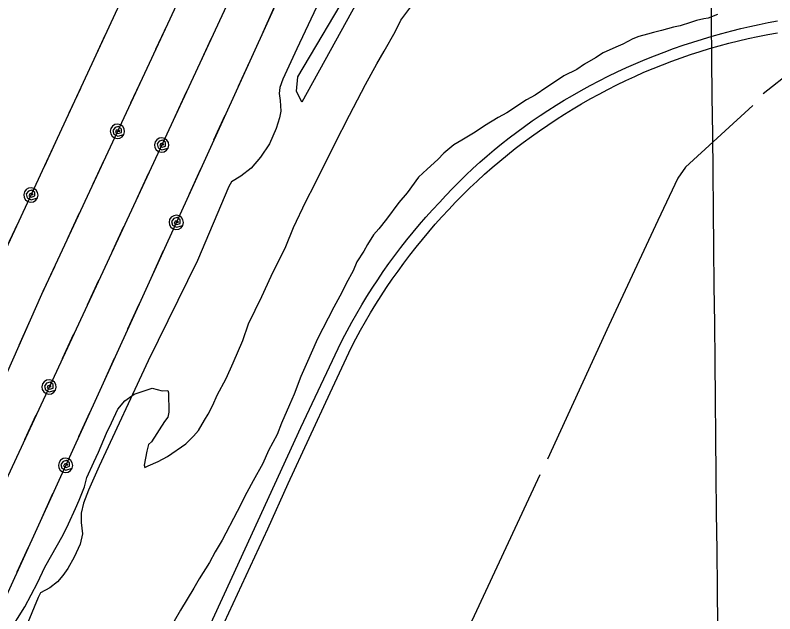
# Model space of a CAD drawing. Extents: x 3625074 to 3663148, y 511451 to 537151.
# Drawn here: x 3654754 to 3655704, y 523862 to 524611 of the extents above; entities that cross this region are included whole.
import ezdxf

# ---------------------------------------------------------------- set-up
doc = ezdxf.new("R2010")
doc.units = 0
for name, color, linetype in [('V-GRID-MAJR', 7, 'Continuous'), ('V-RAIL-TRAK', 7, 'Continuous'), ('V-SITE-VEGE', 7, 'Continuous'), ('V-TOPO-SHOR', 7, 'Continuous'), ('V-UTIL-LINE', 7, 'Continuous')]:
    doc.layers.add(name, color=color, linetype=linetype)

msp = doc.modelspace()

# ---------------------------------------------------------------- linework, layer by layer
at = {"layer": 'V-GRID-MAJR'}
msp.add_spline([(3655702.349, 517124.989), (3655639.7800000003, 523183.706), (3655577.191, 529244.355), (3655514.6010000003, 535305.018), (3655514.5810000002, 535306.936)], degree=3, dxfattribs=at)
at = {"layer": 'V-RAIL-TRAK'}
for points in [[(3654943.45, 523729.677), (3655025.6410000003, 523907.87200000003), (3655111.651, 524095.35000000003), (3655158.159, 524194.362), (3655163.7090000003, 524205.44200000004), (3655169.443, 524216.425), (3655175.36, 524227.315), (3655181.457, 524238.101), (3655187.732, 524248.788), (3655194.183, 524259.368), (3655200.81, 524269.837), (3655207.612, 524280.196), (3655214.583, 524290.4400000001), (3655221.725, 524300.568), (3655229.034, 524310.574), (3655236.507, 524320.458), (3655244.144, 524330.216), (3655251.943, 524339.846), (3655259.899, 524349.3470000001), (3655268.015, 524358.71), (3655276.2830000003, 524367.941), (3655284.705, 524377.03), (3655292.784, 524385.777), (3655301.017, 524394.382), (3655309.395, 524402.845), (3655317.919, 524411.16), (3655326.588, 524419.325), (3655335.397, 524427.339), (3655344.342, 524435.199), (3655353.423, 524442.901), (3655362.637, 524450.444), (3655371.98, 524457.827), (3655381.452, 524465.046), (3655391.045, 524472.1), (3655400.7630000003, 524478.985), (3655410.595, 524485.703), (3655420.544, 524492.246), (3655430.6040000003, 524498.617), (3655440.775, 524504.813), (3655451.051, 524510.83), (3655462.092, 524517.101), (3655473.235, 524523.187), (3655484.477, 524529.094), (3655495.815, 524534.812), (3655507.244, 524540.343), (3655518.762, 524545.686), (3655530.3680000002, 524550.837), (3655542.058, 524555.8), (3655553.826, 524560.567), (3655565.6720000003, 524565.14), (3655577.591, 524569.519), (3655589.58, 524573.699), (3655601.639, 524577.684), (3655613.759, 524581.469), (3655625.94, 524585.053), (3655638.177, 524588.438), (3655650.471, 524591.621), (3655661.782, 524594.535), (3655673.1410000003, 524597.253), (3655684.546, 524599.778), (3655695.99, 524602.107), (3655707.475, 524604.237)], [(3655441.3170000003, 524487.544), (3655451.938, 524494.099), (3655462.6720000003, 524500.473), (3655473.512, 524506.664), (3655484.454, 524512.669), (3655495.4990000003, 524518.485), (3655506.64, 524524.113), (3655517.878, 524529.5480000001), (3655529.205, 524534.791), (3655540.6210000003, 524539.8420000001), (3655552.12, 524544.697), (3655563.702, 524549.354), (3655575.361, 524553.8150000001), (3655587.094, 524558.075), (3655598.899, 524562.134), (3655610.771, 524565.99), (3655622.705, 524569.644), (3655634.702, 524573.095), (3655646.754, 524576.339), (3655658.835, 524579.358), (3655670.97, 524582.161), (3655683.151, 524584.748), (3655695.376, 524587.115), (3655707.6410000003, 524589.2660000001)], [(3655005.1010000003, 523828.424), (3655037.495, 523898.463), (3655070.0870000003, 523968.411), (3655095.842, 524025.24700000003), (3655121.839, 524081.972), (3655148.074, 524138.587), (3655174.549, 524195.091), (3655180.328, 524206.167), (3655186.292, 524217.148), (3655192.436, 524228.027), (3655198.758, 524238.804), (3655205.261, 524249.474), (3655211.937, 524260.036), (3655218.788, 524270.484), (3655225.81, 524280.821), (3655233.005, 524291.036), (3655240.365, 524301.133), (3655247.894, 524311.104), (3655255.5840000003, 524320.951), (3655263.438, 524330.669), (3655271.452, 524340.256), (3655279.6240000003, 524349.709), (3655287.951, 524359.095), (3655296.44, 524368.336), (3655305.088, 524377.425), (3655313.895, 524386.362), (3655322.855, 524395.1460000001), (3655331.966, 524403.772), (3655341.2290000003, 524412.237), (3655350.636, 524420.539), (3655360.188, 524428.676), (3655369.879, 524436.647), (3655379.707, 524444.446), (3655389.671, 524452.072), (3655399.765, 524459.523), (3655409.989, 524466.7980000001), (3655420.338, 524473.894), (3655430.809, 524480.808), (3655441.3170000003, 524487.544)]]:
    msp.add_lwpolyline(points, dxfattribs=at)
at = {"layer": 'V-SITE-VEGE'}
for points in [[(3655701.469, 525118.109), (3655196.919, 524655.601), (3655112.765, 524502.318), (3655105.9080000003, 524516.16), (3655107.772, 524534.083), (3655245.4280000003, 524766.705), (3655606.259, 525530.144)], [(3654746.023, 523838.455), (3654766.169, 523870.707), (3654782.203, 523900.8), (3654791.5160000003, 523920.373), (3654814.271, 523960.985), (3654820.923, 523974.966), (3654829.555, 523993.83400000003), (3654834.198, 524004.31200000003), (3654840.799, 524021.063), (3654844.028, 524032.9), (3654852.665, 524051.766), (3654858.651, 524064.349), (3654868.576, 524088.092), (3654874.5500000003, 524101.367), (3654882.5330000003, 524118.14400000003), (3654891.329, 524128.706), (3654902.937, 524137.242), (3654925.645, 524144.61), (3654938.1750000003, 524141.393), (3654945.097, 524141.526), (3654945.845, 524138.771), (3654946.318, 524114.542), (3654945.054, 524108.28500000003), (3654941.009, 524102.66500000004), (3654924.881, 524077.417), (3654920.796, 524073.874), (3654918.881, 524065.527), (3654915.757, 524048.152), (3654916.503, 524045.397), (3654920.615, 524047.556), (3654932.983, 524052.645), (3654944.63, 524059.102), (3654967.8710000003, 524074.79600000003), (3654977.3740000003, 524084.67600000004), (3654983.468, 524091.721), (3654990.839, 524104.33), (3654995.537, 524112.041), (3655001.5500000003, 524123.239), (3655006.846, 524135.81), (3655018.2090000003, 524156.806), (3655026.8310000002, 524176.367), (3655038.75, 524204.30100000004), (3655045.9590000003, 524225.22000000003), (3655062.603, 524259.481), (3655074.58, 524284.646), (3655092.5530000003, 524321.705), (3655102.478, 524345.443), (3655117.7660000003, 524378.291), (3655129.114, 524399.984), (3655153.77, 524449.635), (3655172.45, 524486.0160000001), (3655192.475, 524524.496), (3655206.512, 524550.395), (3655215.894, 524566.506), (3655229.2800000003, 524590.314), (3655236.609, 524605.001), (3655255.506, 524630.302)], [(3655632.613, 524612.046), (3655620.927, 524607.661), (3655615.399, 524606.862), (3655606.441, 524604.61), (3655598.866, 524602.383), (3655585.793, 524597.9720000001), (3655577.5130000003, 524596.426), (3655562.364, 524591.973), (3655552.7120000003, 524589.708), (3655545.139, 524587.482), (3655534.116, 524584.496), (3655526.555, 524581.58), (3655514.216, 524575.106), (3655505.282, 524571.469), (3655489.4960000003, 524564.235), (3655479.926, 524557.8150000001), (3655466.2290000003, 524549.928), (3655456.659, 524543.507), (3655440.193, 524535.567), (3655429.943, 524528.442), (3655419.002, 524521.303), (3655404.654, 524511.327), (3655393.685, 524505.572), (3655369.072, 524489.164), (3655358.105, 524483.409), (3655340.998, 524472.683), (3655329.38, 524464.84), (3655312.955, 524454.825), (3655302.682, 524449.082), (3655290.421, 524438.455), (3655282.954, 524430.691), (3655269.338, 524418.651), (3655258.451, 524408.743), (3655244.294, 524389.076), (3655234.137, 524377.103), (3655218.62, 524356.023), (3655209.1580000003, 524344.0650000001), (3655202.383, 524336.313), (3655195, 524324.3960000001), (3655190.3140000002, 524315.993), (3655181.571, 524302.665), (3655176.943, 524291.497), (3655168.253, 524275.396), (3655162.933, 524264.207), (3655152.899, 524246.009), (3655145.557, 524232.01300000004), (3655132.211, 524206.128), (3655118.294, 524173.999), (3655111.6550000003, 524159.325), (3655103.088, 524136.998), (3655097.114, 524123.721), (3655087.1750000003, 524100.675), (3655081.91, 524086.719), (3655071.223, 524066.42600000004), (3655063.92, 524050.35500000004), (3655051.878, 524028.65), (3655043.856, 524013.95), (3655031.8540000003, 523990.169), (3655013.1580000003, 523954.482), (3655004.446, 523939.76900000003), (3654997.086, 523926.468), (3654984.324, 523906.135), (3654977.632, 523894.23000000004)], [(3654977.632, 523894.23000000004), (3654960.852, 523866.891), (3654940.774, 523831.178)]]:
    msp.add_lwpolyline(points, dxfattribs=at)
at = {"layer": 'V-TOPO-SHOR'}
msp.add_line((3655731.9, 524546.395), (3655689.457, 524512.74), dxfattribs=at)
for points in [[(3655159.236, 524682.061), (3655106.49, 524569.122), (3655089.045, 524531.215), (3655085.295, 524520.861), (3655084.255, 524513.328), (3655085.612, 524504.657), (3655086.665, 524491.232), (3655084.853, 524482.893), (3655080.769, 524469.37), (3655072.446, 524450.225), (3655060.9050000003, 524433.7880000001), (3655049.3200000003, 524419.72), (3655036.4620000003, 524409.978), (3655024.744, 524402.632), (3655021.295, 524397.026), (3654982.383, 524304.528), (3654920.398, 524178.757), (3654859.323, 524047.07), (3654846.078, 524016.76), (3654839.668, 524000.816), (3654836.756, 523988.106), (3654836.592, 523976.24), (3654838.4450000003, 523962.439), (3654835.539, 523949.331), (3654827.951, 523932.972), (3654819.923, 523918.974), (3654813.769, 523910.155), (3654807.205, 523902.117), (3654797.463, 523894.81), (3654786.123, 523888.26), (3654783.072, 523882.66500000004), (3654736.2630000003, 523769.447)], [(3655676.6920000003, 524498.253), (3655592.394, 524421.068), (3655582.7770000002, 524407.434), (3655558.115, 524354.356), (3655496.63, 524223.047), (3655420.0300000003, 524055.852)], [(3655410.536, 524035.892), (3655328.186, 523859.49), (3655264.012, 523724.172), (3655191.103, 523570.494), (3655115.511, 523412.413), (3655080.3000000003, 523332.634)]]:
    msp.add_lwpolyline(points, dxfattribs=at)
at = {"layer": 'V-UTIL-LINE'}
for points in [[(3659771.1064190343, 529450.7660722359), (3657365.0712311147, 528146.3336811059), (3656699.1295629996, 527789.951393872), (3656427.1411069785, 527838.956295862), (3656327.5063062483, 527630.3027131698), (3656207.1685469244, 527529.2549152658), (3656013.7759337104, 527060.0608536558), (3655819.7123218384, 526594.426784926), (3655623.6917138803, 526137.821698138), (3655417.255126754, 525654.960663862), (3655218.723523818, 525191.105591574), (3655001.86795753, 524723.0525276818), (3654787.2593867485, 524261.96444985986), (3654583.4037944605, 523800.68537241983), (3654361.5642381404, 523341.559290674), (3654147.9356653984, 522884.08620562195), (3653919.5101222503, 522383.125207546), (3653709.509542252, 521948.922075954), (3653498.531964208, 521494.5699846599), (3653068.305824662, 520569.6028345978), (3652663.41263445, 519678.005617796), (3651448.762063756, 517085.59080263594)], [(3656277.177406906, 527897.849178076), (3656156.642647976, 527548.499876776), (3655755.855449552, 526641.3336911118), (3655554.1398529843, 526173.788626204), (3655354.6572519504, 525697.224579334), (3654938.689083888, 524741.597490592), (3654301.9423573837, 523369.0412357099), (3653663.056635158, 522002.7519682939), (3653424.502112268, 521499.79797420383), (3652804.990351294, 520147.38767902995), (3651873.2732147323, 518121.9957298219), (3651389.9201814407, 517084.999803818)], [(3656593.6707739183, 527803.7683662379), (3655527.14690697, 525607.6727584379), (3652897.248166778, 519829.441314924), (3651602.848755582, 517087.13679954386)], [(3655691.867577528, 526101.807770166), (3655056.9998472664, 524706.1665614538), (3654410.660139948, 523315.65134249), (3653766.4054284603, 521920.521132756), (3653279.938401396, 520844.6232845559), (3652473.9720133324, 519103.507766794), (3651527.9379054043, 517086.3858010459)], [(3655077.8428055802, 524620.4937328), (3655063.758833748, 524589.5477946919)], [(3654944.194072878, 524599.139775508), (3654929.847101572, 524568.314837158)], [(3654866.8902274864, 524586.8308001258), (3654852.582256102, 524555.9878618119)], [(3654999.361962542, 524582.1658094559), (3654985.0309912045, 524551.33387112)], [(3655047.188866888, 524553.140867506), (3655033.1038950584, 524522.195929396)], [(3654912.9681353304, 524532.0509096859), (3654898.6211640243, 524501.2259713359)], [(3654835.7492897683, 524519.7019343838), (3654821.440318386, 524488.8599960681)], [(3654968.1700249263, 524515.060943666), (3654953.839053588, 524484.2290053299)], [(3655016.533928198, 524485.7890022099), (3655002.4499563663, 524454.8440641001)], [(3654882.1641969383, 524465.868042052), (3654885.000191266, 524466.35404108), (3654883.36319454, 524468.0070377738), (3654880.669199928, 524467.4750388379), (3654879.734201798, 524464.7000443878), (3654882.74319578, 524463.122047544), (3654887.1861868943, 524464.6210445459), (3654887.2101868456, 524468.888036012), (3654883.506194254, 524472.0390297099), (3654879.132203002, 524470.687032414), (3654876.4112084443, 524467.13903951), (3654877.6272060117, 524462.471048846), (3654882.4731963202, 524459.85905407), (3654890.3241806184, 524462.0700496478), (3654891.156178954, 524465.482042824), (3654890.619180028, 524468.9520358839), (3654888.795183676, 524471.9530298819), (3654885.962189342, 524474.0280257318), (3654882.550196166, 524474.8600240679), (3654879.080203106, 524474.323025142), (3654876.0792091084, 524472.49902879), (3654874.005213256, 524469.666034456), (3654873.172214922, 524466.25404128), (3654873.709213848, 524462.7840482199), (3654875.5332102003, 524459.7830542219), (3654878.366204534, 524457.7090583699), (3654881.77819771, 524456.876060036), (3654885.2481907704, 524457.4130589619), (3654888.2491847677, 524459.2370553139), (3654890.3241806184, 524462.0700496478)], [(3654804.607352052, 524452.57406864), (3654790.2993806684, 524421.7311303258)], [(3654937.4000864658, 524448.8630760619), (3654940.2360807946, 524449.3500750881), (3654938.5970840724, 524451.0030717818), (3654935.9040894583, 524450.4700728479), (3654934.971091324, 524447.6940783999), (3654937.981085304, 524446.1180815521), (3654942.422076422, 524447.6180785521), (3654942.445076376, 524451.8850700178), (3654938.739083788, 524455.0350637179), (3654934.3660925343, 524453.6800664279), (3654931.647097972, 524450.1320735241), (3654932.865095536, 524445.46408286), (3654937.712085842, 524442.8550880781), (3654945.561070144, 524445.070083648), (3654946.3920684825, 524448.4810768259), (3654945.8540695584, 524451.9520698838), (3654944.02807321, 524454.952063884), (3654941.1940788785, 524457.025059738), (3654937.782085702, 524457.8550580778), (3654934.311092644, 524457.3170591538), (3654931.3110986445, 524455.4910628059), (3654929.2391027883, 524452.6570684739), (3654928.4081044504, 524449.2450752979), (3654928.946103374, 524445.775082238), (3654930.772099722, 524442.7750882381), (3654933.6060940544, 524440.7020923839), (3654937.0180872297, 524439.8710940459), (3654940.489080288, 524440.410092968), (3654943.4890742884, 524442.2350893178), (3654945.561070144, 524445.070083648)], [(3654865.707229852, 524430.5101127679), (3654851.3602585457, 524399.6861744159)], [(3654920.961119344, 524413.4971467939), (3654906.630148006, 524382.665208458)], [(3654985.8799895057, 524418.437136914), (3654971.7950176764, 524387.4921988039)], [(3654773.886413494, 524386.353201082), (3654776.721407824, 524386.842200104), (3654775.0824111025, 524388.4941968), (3654772.3894164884, 524387.9581978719), (3654771.45841835, 524385.1822034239), (3654774.4694123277, 524383.6082065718), (3654778.909403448, 524385.1122035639), (3654778.929403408, 524389.37919503), (3654775.221410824, 524392.526188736), (3654770.84841957, 524391.168191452), (3654768.1324250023, 524387.6171985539), (3654769.35342256, 524382.951207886), (3654774.20341286, 524380.3452130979), (3654782.0503971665, 524382.5662086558), (3654782.8783955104, 524385.9782018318), (3654782.3373965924, 524389.4481948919), (3654780.5104002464, 524392.4471888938), (3654777.674405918, 524394.5171847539), (3654774.261412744, 524395.3451830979), (3654770.7914196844, 524394.80418418), (3654767.79342568, 524392.9761878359), (3654765.722429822, 524390.141193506), (3654764.894431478, 524386.7282003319), (3654765.4354303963, 524383.2582072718), (3654767.26342674, 524380.2602132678), (3654770.099421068, 524378.1892174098), (3654773.5114142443, 524377.361219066), (3654776.981407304, 524377.902217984), (3654779.9804013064, 524379.7302143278), (3654782.0503971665, 524382.5662086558)], [(3654834.481292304, 524363.4212469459), (3654820.134320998, 524332.597308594)], [(3654955.639049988, 524351.9962697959), (3654958.471044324, 524352.5052687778), (3654956.8200476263, 524354.145265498), (3654954.130053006, 524353.590266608), (3654953.220054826, 524350.8072721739), (3654956.2420487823, 524349.2552752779), (3654960.671039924, 524350.7912722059), (3654960.660039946, 524355.0582636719), (3654956.929047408, 524358.178257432), (3654952.566056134, 524356.7882602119), (3654949.876061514, 524353.2182673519), (3654951.131059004, 524348.5602766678), (3654956.000049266, 524345.990281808), (3654963.831033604, 524348.2672772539), (3654964.6340319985, 524351.686270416), (3654964.0680331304, 524355.1512634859), (3654962.21803683, 524358.137257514), (3654959.367042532, 524360.187253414), (3654955.949049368, 524360.990251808), (3654952.4830563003, 524360.42425294), (3654949.49806227, 524358.5752566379), (3654947.44806637, 524355.7242623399), (3654946.645067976, 524352.3052691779), (3654947.211066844, 524348.840276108), (3654949.060063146, 524345.85428208), (3654951.9110574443, 524343.8042861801), (3654955.3290506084, 524343.001287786), (3654958.7950436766, 524343.567286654), (3654961.781037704, 524345.4162829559), (3654963.831033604, 524348.2672772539)], [(3654757.474446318, 524350.975271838), (3654743.165474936, 524320.132333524)], [(3654889.7691817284, 524346.392281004), (3654875.43821039, 524315.5603426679)], [(3654939.4830823, 524316.4993407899), (3654925.399110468, 524285.5544026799)], [(3654803.2553547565, 524296.332381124), (3654788.90838345, 524265.5084427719)], [(3654858.57824411, 524279.2874152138), (3654844.246272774, 524248.4554768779)], [(3654908.829143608, 524249.1474754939), (3654894.7441717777, 524218.2025373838)], [(3654772.6704159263, 524228.953515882), (3654758.927443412, 524197.85457807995)], [(3654827.386306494, 524212.18254942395), (3654813.055335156, 524181.3506110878)], [(3654878.174204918, 524181.79561019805), (3654864.090233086, 524150.8506720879)], [(3654796.6163680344, 524145.9846818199), (3654799.451362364, 524146.471680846), (3654797.81336564, 524148.12467753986), (3654795.119371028, 524147.5916786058), (3654794.1873728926, 524144.81568415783), (3654797.196366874, 524143.2386873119), (3654801.6383579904, 524144.73968431), (3654801.661357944, 524149.00667577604), (3654797.955365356, 524152.15666947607), (3654793.581374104, 524150.8016721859), (3654790.8623795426, 524147.25267928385), (3654792.080377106, 524142.58568861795), (3654796.9283674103, 524139.976693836), (3654804.7773517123, 524142.19168940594), (3654805.60835005, 524145.6026825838), (3654805.0693511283, 524149.073675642), (3654803.2443547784, 524152.073669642), (3654800.409360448, 524154.1466654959), (3654796.9973672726, 524154.976663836), (3654793.527374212, 524154.438664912), (3654790.5273802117, 524152.61266856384), (3654788.4543843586, 524149.778674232), (3654787.6243860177, 524146.36668105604), (3654788.162384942, 524142.89668799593), (3654789.9883812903, 524139.896693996), (3654792.8223756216, 524137.82369814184), (3654796.2343687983, 524136.99269980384), (3654799.7043618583, 524137.53169872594), (3654802.704355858, 524139.356695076), (3654804.7773517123, 524142.19168940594)], [(3654780.177400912, 524110.6187525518), (3654765.845429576, 524079.7868142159)], [(3654847.520266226, 524114.4437449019), (3654833.4352943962, 524083.49780679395)], [(3654817.280326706, 524048.00187778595), (3654820.111321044, 524048.511876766), (3654818.460324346, 524050.15087348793), (3654815.7703297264, 524049.595874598), (3654814.860331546, 524046.813880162), (3654817.8823255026, 524045.2608832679), (3654822.3123166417, 524046.79688019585), (3654822.3003166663, 524051.0638716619), (3654818.5693241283, 524054.18386542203), (3654814.2073328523, 524052.79486819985), (3654811.516338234, 524049.2238753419), (3654812.772335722, 524044.566884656), (3654817.640325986, 524041.9958897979), (3654825.471310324, 524044.273885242), (3654826.274308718, 524047.6918784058), (3654825.7083098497, 524051.15787147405), (3654823.859313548, 524054.142865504), (3654821.0083192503, 524056.1938614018), (3654817.589326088, 524056.9968597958), (3654814.1243330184, 524056.43086092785), (3654811.1383389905, 524054.58086462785), (3654809.08834309, 524051.72987032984), (3654808.285344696, 524048.3118771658), (3654808.851343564, 524044.8458840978), (3654810.7003398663, 524041.8608900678), (3654813.551334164, 524039.8108941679), (3654816.970327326, 524039.0068957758), (3654820.4363203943, 524039.5738946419), (3654823.421314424, 524041.422890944), (3654825.471310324, 524044.273885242)], [(3654801.124359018, 524012.50594877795), (3654787.039387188, 523981.56001067)], [(3654770.4694203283, 523945.15408348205), (3654756.385448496, 523914.20814537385)]]:
    msp.add_lwpolyline(points, dxfattribs=at)

doc.saveas('drawing.dxf')
